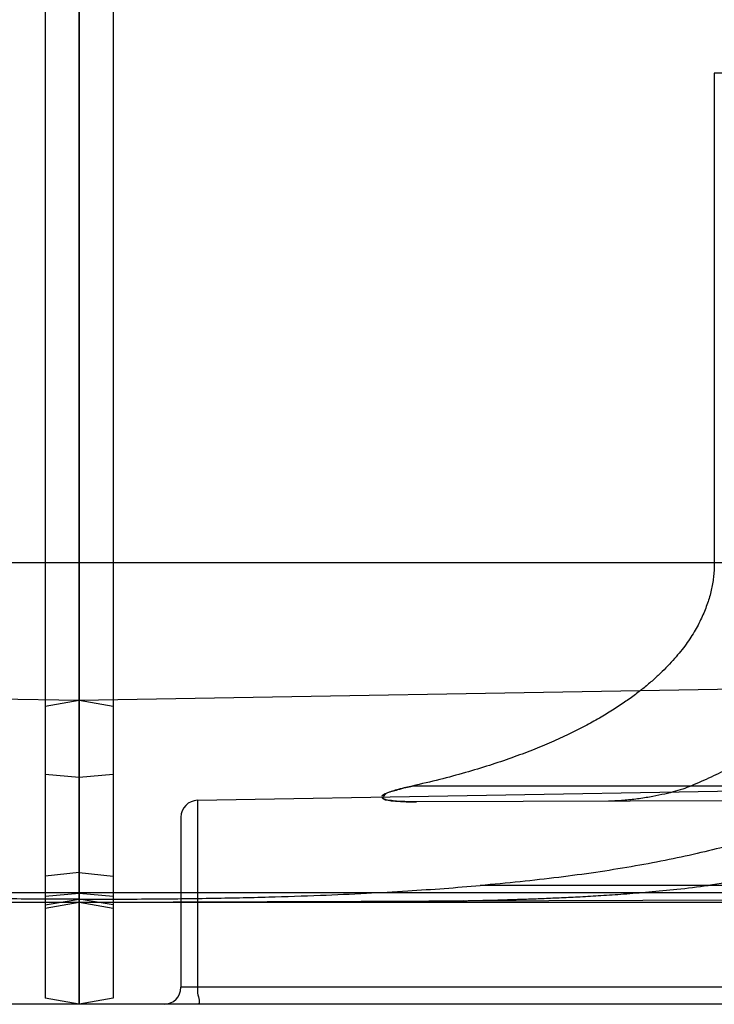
# Model space of a CAD drawing. Header units: millimetres. Extents: x 0 to 297, y 0 to 210.
# Tile 269 of 455: x 143.063 to 143.226, y 157.235 to 157.467. Entities that reach past the tile are written whole.
import ezdxf

# ---------------------------------------------------------------- set-up
doc = ezdxf.new("R2010")
doc.units = ezdxf.units.MM
doc.header["$LTSCALE"] = 16.335
doc.layers.add('INTFCLR_1', color=7, linetype='CONTINUOUS')
doc.layers.add('INTFCLR_72935', color=7, linetype='CONTINUOUS')

msp = doc.modelspace()

# ---------------------------------------------------------------- linework, layer by layer
at = {"layer": 'INTFCLR_1', "color": 6, "linetype": 'Continuous'}
for p, q in [((143.07658, 157.26157), (143.07658, 160.96955)), ((143.06858, 160.96814), (143.06858, 157.2367)), ((143.22624, 157.45473), (143.22624, 157.33929)), ((143.06858, 157.25871), (143.07658, 157.26006)), ((143.07658, 157.23529), (143.07658, 157.25929))]:
    msp.add_line(p, q, dxfattribs=at)
at = {"layer": 'INTFCLR_1', "color": 9, "linetype": 'Continuous'}
for p, q in [((143.31569, 157.45473), (143.22624, 157.45473)), ((143.30494, 157.33929), (143.06858, 157.33929)), ((143.48715, 157.31404), (143.07658, 157.30687)), ((143.07658, 157.30687), (143.06858, 157.30546)), ((143.07658, 157.28876), (143.06858, 157.28946)), ((143.10451, 157.28336), (143.50321, 157.29032)), ((143.2884, 157.28673), (143.15509, 157.28673)), ((143.10451, 157.28336), (143.10451, 157.23929)), ((143.27838, 157.28343), (143.15606, 157.28301)), ((143.10058, 157.27936), (143.10058, 157.23929)), ((143.07658, 157.26634), (143.06858, 157.2655)), ((143.44714, 157.26329), (143.17111, 157.26329)), ((143.07658, 157.26157), (143.06858, 157.2615)), ((143.07658, 157.2614), (143.06858, 157.2607)), ((143.37807, 157.26158), (143.07658, 157.26157)), ((143.44252, 157.26056), (143.07658, 157.25929)), ((143.07658, 157.25929), (143.06858, 157.25788)), ((143.45197, 157.25929), (143.07658, 157.25929)), ((143.38824, 157.23929), (143.10058, 157.23929)), ((143.07658, 157.23529), (143.06858, 157.2367)), ((143.38816, 157.23529), (143.07658, 157.23529))]:
    msp.add_line(p, q, dxfattribs=at)
at = {"layer": 'INTFCLR_1', "color": 7, "linetype": 'Continuous'}
for p, q in [((143.07658, 157.25929), (143.07658, 157.26157)), ((143.07658, 157.26157), (143.07658, 157.25995)), ((143.16722, 157.25969), (143.15901, 157.25957))]:
    msp.add_line(p, q, dxfattribs=at)
at = {"layer": 'INTFCLR_1', "color": 9, "linetype": 'Continuous'}
for centre, start, end in [((143.10458, 157.27936), 91, 180), ((143.09658, 157.23929), 270, 360)]:
    msp.add_arc(centre, 0.004, start, end, dxfattribs=at)
at = {"layer": 'INTFCLR_1', "color": 7, "linetype": 'Continuous'}
for centre, radius, start, end in [((143.14811, 158.23924), 0.97973, 271.11768, 271.59923), ((143.14823, 158.23401), 0.9745, 271.11618, 271.60046), ((143.15095, 158.13835), 0.8788, 271.59789, 272.13498), ((143.15138, 158.125), 0.86544, 271.59372, 272.13918)]:
    msp.add_arc(centre, radius, start, end, dxfattribs=at)
at = {"layer": 'INTFCLR_1', "color": 6, "linetype": 'Continuous'}
for points, knots in [([(143.22624, 157.33929), (143.22624, 157.33879), (143.22621, 157.33778), (143.22609, 157.33627), (143.22589, 157.33475), (143.22561, 157.33323), (143.22524, 157.3317), (143.22478, 157.33016), (143.22422, 157.3286), (143.22357, 157.32703), (143.22282, 157.32543), (143.22196, 157.32382), (143.22097, 157.32219), (143.21987, 157.32053), (143.21862, 157.31885), (143.21723, 157.31715), (143.21568, 157.31542), (143.21396, 157.31366), (143.21205, 157.31188), (143.20994, 157.31008), (143.20761, 157.30825), (143.20504, 157.30641), (143.20221, 157.30454), (143.19909, 157.30267), (143.19567, 157.30078), (143.19191, 157.29889), (143.18779, 157.297), (143.18329, 157.29514), (143.17841, 157.29331), (143.17314, 157.29153), (143.16748, 157.28983), (143.16143, 157.2882), (143.15725, 157.28721), (143.15509, 157.28673)], [0, 0, 0, 0, 0.015899, 0.031867, 0.047975, 0.064298, 0.080907, 0.097882, 0.115298, 0.133243, 0.151802, 0.171074, 0.191152, 0.21215, 0.234178, 0.257361, 0.281832, 0.307737, 0.335235, 0.364487, 0.395682, 0.429022, 0.464732, 0.503027, 0.544191, 0.588534, 0.636321, 0.687716, 0.742771, 0.801447, 0.863815, 0.929965, 1, 1, 1, 1]), ([(143.30494, 157.33929), (143.30494, 157.33858), (143.3049, 157.33717), (143.30475, 157.33504), (143.30449, 157.33292), (143.30412, 157.33079), (143.30365, 157.32866), (143.30307, 157.32652), (143.30237, 157.32437), (143.30156, 157.32221), (143.30062, 157.32005), (143.29955, 157.31787), (143.29836, 157.31569), (143.29702, 157.3135), (143.29553, 157.31129), (143.29389, 157.30908), (143.29209, 157.30686), (143.29012, 157.30463), (143.28796, 157.3024), (143.2856, 157.30016), (143.28304, 157.29792), (143.28026, 157.29568), (143.27724, 157.29345), (143.27396, 157.29123), (143.27042, 157.28902), (143.26658, 157.28682), (143.26243, 157.28465), (143.25794, 157.28251), (143.25308, 157.2804), (143.24781, 157.27834), (143.2421, 157.27632), (143.2359, 157.27437), (143.22922, 157.27251), (143.22209, 157.27075), (143.21452, 157.26913), (143.20656, 157.26765), (143.19821, 157.26633), (143.18948, 157.26515), (143.18041, 157.26413), (143.17424, 157.26355), (143.17111, 157.26329)], [0, 0, 0, 0, 0.012667, 0.025372, 0.038154, 0.051051, 0.064103, 0.077349, 0.090833, 0.104595, 0.118681, 0.133135, 0.148009, 0.16335, 0.179214, 0.195653, 0.212734, 0.230513, 0.249065, 0.268455, 0.28877, 0.310087, 0.332508, 0.356127, 0.381061, 0.407424, 0.435373, 0.465065, 0.496667, 0.53039, 0.566552, 0.605386, 0.646888, 0.690925, 0.737211, 0.785628, 0.836202, 0.888884, 0.943529, 1, 1, 1, 1]), ([(143.26814, 157.33929), (143.26814, 157.33866), (143.26811, 157.3374), (143.26796, 157.33551), (143.26772, 157.33362), (143.26738, 157.33172), (143.26694, 157.32982), (143.26639, 157.3279), (143.26573, 157.32597), (143.26496, 157.32403), (143.26407, 157.32208), (143.26306, 157.32011), (143.26191, 157.31812), (143.26062, 157.31611), (143.25919, 157.31409), (143.25759, 157.31205), (143.25583, 157.30999), (143.25388, 157.30791), (143.25173, 157.30581), (143.24938, 157.3037), (143.2468, 157.30158), (143.24397, 157.29945), (143.24088, 157.29731), (143.2375, 157.29517), (143.23382, 157.29302), (143.22979, 157.29088), (143.22541, 157.28876), (143.22233, 157.2874), (143.22072, 157.28673)], [0, 0, 0, 0, 0.025133, 0.050358, 0.07577, 0.101461, 0.127531, 0.154075, 0.181202, 0.209012, 0.237626, 0.26715, 0.297722, 0.329458, 0.362515, 0.397028, 0.433169, 0.471103, 0.511018, 0.553115, 0.597613, 0.644758, 0.694806, 0.748054, 0.804797, 0.865427, 0.930351, 1, 1, 1, 1]), ([(143.33075, 157.33929), (143.33075, 157.33853), (143.33072, 157.33701), (143.33056, 157.33474), (143.33029, 157.33247), (143.32992, 157.33019), (143.32944, 157.32791), (143.32885, 157.32563), (143.32814, 157.32335), (143.32732, 157.32106), (143.32638, 157.31877), (143.32531, 157.31647), (143.32411, 157.31418), (143.32278, 157.31188), (143.32131, 157.30957), (143.3197, 157.30727), (143.31794, 157.30497), (143.31601, 157.30267), (143.31392, 157.30038), (143.31166, 157.29809), (143.30921, 157.29581), (143.30657, 157.29355), (143.30372, 157.2913), (143.30066, 157.28907), (143.29738, 157.28686), (143.29384, 157.28468), (143.29006, 157.28253), (143.286, 157.28043), (143.28164, 157.27837), (143.27697, 157.27636), (143.27196, 157.2744), (143.26658, 157.27252), (143.26079, 157.27071), (143.25454, 157.26898), (143.2478, 157.26734), (143.24056, 157.26583), (143.23283, 157.26445), (143.22751, 157.26366), (143.22478, 157.26329)], [0, 0, 0, 0, 0.016017, 0.032071, 0.048205, 0.064456, 0.080866, 0.097473, 0.114321, 0.13145, 0.148908, 0.166735, 0.184983, 0.203695, 0.222929, 0.24273, 0.263161, 0.284274, 0.306138, 0.328811, 0.352371, 0.376885, 0.402439, 0.429116, 0.457014, 0.486234, 0.516889, 0.549109, 0.583032, 0.618829, 0.656689, 0.696827, 0.739464, 0.785015, 0.833928, 0.886211, 0.941639, 1, 1, 1, 1]), ([(143.15509, 157.28673), (143.15459, 157.28662), (143.15347, 157.28636), (143.15193, 157.28597), (143.15038, 157.28552), (143.14923, 157.28511), (143.14724, 157.28429), (143.14916, 157.28331), (143.15039, 157.28326), (143.15197, 157.28309), (143.15383, 157.28302), (143.15526, 157.283), (143.15606, 157.28301)], [0, 0, 0, 0, 0.095661, 0.213587, 0.299131, 0.386114, 0.476255, 0.56377, 0.648994, 0.735012, 0.851738, 1, 1, 1, 1]), ([(143.15606, 157.28301), (143.15551, 157.28301), (143.15449, 157.28301), (143.15294, 157.28306), (143.15132, 157.28312), (143.14993, 157.28336), (143.14762, 157.28342), (143.14899, 157.28525), (143.15033, 157.28545), (143.15185, 157.28597), (143.15343, 157.28635), (143.15457, 157.28662), (143.15509, 157.28673)], [0, 0, 0, 0, 0.104528, 0.194054, 0.297187, 0.404748, 0.502409, 0.598353, 0.688329, 0.776039, 0.899574, 1, 1, 1, 1]), ([(143.07658, 157.26006), (143.08179, 157.26006), (143.0921, 157.26009), (143.10699, 157.26025), (143.12073, 157.26054), (143.13299, 157.26094), (143.14391, 157.26143), (143.15364, 157.26198), (143.16258, 157.26259), (143.16828, 157.26305), (143.17111, 157.26329)], [0, 0, 0, 0, 0.16526, 0.326716, 0.472323, 0.600946, 0.715872, 0.818703, 0.909924, 1, 1, 1, 1])]:
    msp.add_open_spline(points, degree=3, knots=knots, dxfattribs=at)
at = {"layer": 'INTFCLR_1', "color": 7, "linetype": 'Continuous'}
for points, knots in [([(143.22072, 157.28673), (143.22009, 157.28646), (143.2187, 157.28596), (143.21642, 157.28528), (143.21382, 157.28465), (143.21089, 157.28408), (143.20771, 157.2836), (143.20448, 157.28327), (143.20233, 157.28317), (143.20132, 157.28316)], [0, 0, 0, 0, 0.10394, 0.224303, 0.359038, 0.5085, 0.675749, 0.846333, 1, 1, 1, 1]), ([(143.15901, 157.25957), (143.15947, 157.25958), (143.16048, 157.25959), (143.16208, 157.25961), (143.16389, 157.25963), (143.16588, 157.25967), (143.16809, 157.25971), (143.1705, 157.25976), (143.17313, 157.25983), (143.17601, 157.2599), (143.17914, 157.26), (143.18255, 157.26011), (143.18627, 157.26026), (143.19034, 157.26043), (143.19479, 157.26065), (143.19967, 157.26093), (143.20505, 157.2613), (143.21103, 157.26177), (143.21767, 157.2624), (143.22234, 157.26296), (143.22478, 157.26329)], [0, 0, 0, 0, 0.020896, 0.046051, 0.072819, 0.103354, 0.136928, 0.17335, 0.213101, 0.256675, 0.304152, 0.355772, 0.412093, 0.473631, 0.540974, 0.614845, 0.696105, 0.786325, 0.88784, 1, 1, 1, 1])]:
    msp.add_open_spline(points, degree=3, knots=knots, dxfattribs=at)
at = {"layer": 'INTFCLR_1', "color": 9, "linetype": 'Continuous'}
msp.add_open_spline([(143.10451, 157.23929), (143.10451, 157.23883), (143.10429, 157.23773), (143.10532, 157.23529), (143.10444, 157.23529)], degree=3, knots=[0, 0, 0, 0, 0.339185, 1, 1, 1, 1], dxfattribs=at)
at = {"layer": 'INTFCLR_72935', "color": 6, "linetype": 'Continuous'}
for p, q in [((143.07658, 160.96955), (143.07658, 157.23529)), ((143.08458, 160.96814), (143.08458, 157.2367)), ((143.08458, 157.25871), (143.07658, 157.26006))]:
    msp.add_line(p, q, dxfattribs=at)
at = {"layer": 'INTFCLR_72935', "color": 9, "linetype": 'Continuous'}
for p, q in [((143.08458, 157.33929), (142.84822, 157.33929)), ((143.07658, 157.30687), (142.66601, 157.31404)), ((143.08458, 157.30546), (143.07658, 157.30687)), ((143.08458, 157.28946), (143.07658, 157.28876)), ((143.07658, 157.26634), (143.08458, 157.2655)), ((143.07658, 157.25929), (142.71064, 157.26056)), ((143.07658, 157.26157), (142.77509, 157.26158)), ((143.08458, 157.2607), (143.07658, 157.2614)), ((143.07658, 157.25929), (142.70119, 157.25929)), ((143.08458, 157.25788), (143.07658, 157.25929)), ((143.07658, 157.23529), (142.76499, 157.23529)), ((143.08458, 157.2367), (143.07658, 157.23529))]:
    msp.add_line(p, q, dxfattribs=at)
at = {"layer": 'INTFCLR_72935', "color": 6, "linetype": 'Continuous'}
msp.add_open_spline([(143.07658, 157.26006), (143.07137, 157.26006), (143.06106, 157.26009), (143.04617, 157.26025), (143.03243, 157.26054), (143.02017, 157.26094), (143.00925, 157.26143), (142.99952, 157.26198), (142.99058, 157.26259), (142.98488, 157.26305), (142.98205, 157.26329)], degree=3, knots=[0, 0, 0, 0, 0.16526, 0.326715, 0.472323, 0.600945, 0.715872, 0.818703, 0.909924, 1, 1, 1, 1], dxfattribs=at)

doc.saveas('drawing.dxf')
